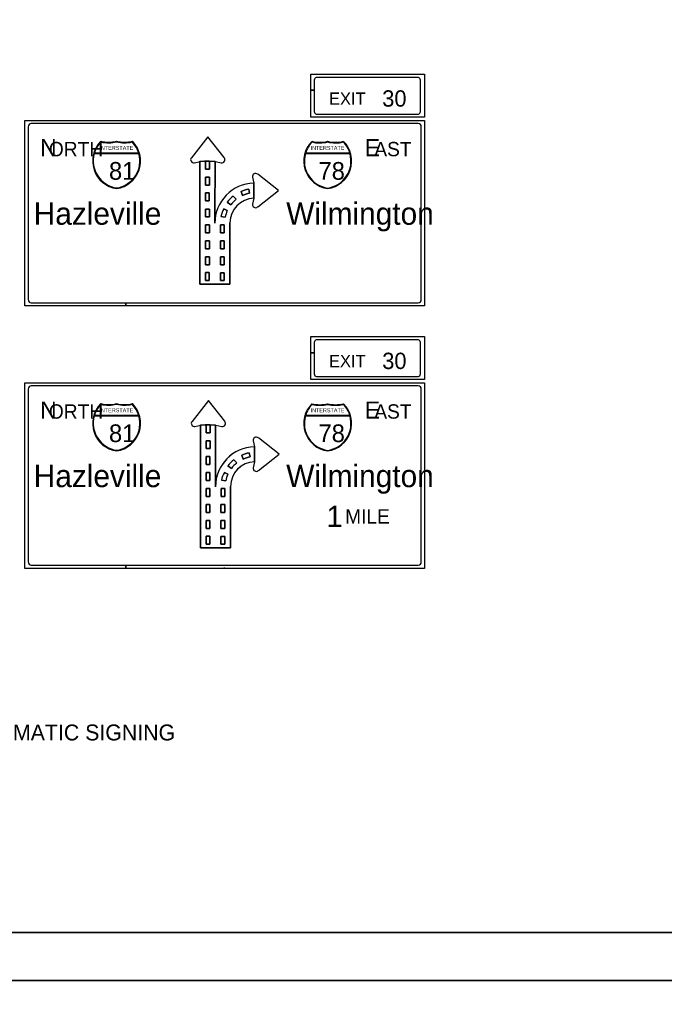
# Model space of a CAD drawing. Extents: x 644898 to 648326, y 298294 to 300670.
# Drawn here: x 645088 to 645290.3, y 298881 to 299190.1 of the extents above; entities that cross this region are included whole.
import ezdxf

# ---------------------------------------------------------------- set-up
doc = ezdxf.new("R2010")
doc.units = 0
for name, color, linetype in [('1', 7, 'Continuous'), ('2', 7, 'Continuous'), ('XCS-GRID-MIN', 7, 'Continuous')]:
    doc.layers.add(name, color=color, linetype=linetype)

msp = doc.modelspace()

# ---------------------------------------------------------------- linework, layer by layer
at = {"layer": '1'}
for p, q in [((645724.32, 298903.49), (644938.32, 298903.49)), ((644938.32, 298903.49), (645524.32, 298903.49))]:
    msp.add_line(p, q, dxfattribs=at)
at = {"layer": '2'}
for p, q in [((645179.44, 299167.95), (645179.44, 299173)), ((645179.44, 299173), (645215.07, 299173)), ((645213.19, 299172), (645181.07, 299172)), ((645215.07, 299173), (645215.07, 299159.5)), ((645180.44, 299171.25), (645180.44, 299167.95)), ((645213.82, 299161.25), (645213.82, 299171.25)), ((645180.44, 299167.95), (645179.44, 299167.95)), ((645179.44, 299159.5), (645179.44, 299167.95)), ((645179.44, 299167.95), (645180.44, 299167.95)), ((645180.44, 299167.95), (645180.44, 299161.25)), ((645215.07, 299159.5), (645179.44, 299159.5)), ((645181.07, 299160.5), (645213.19, 299160.5)), ((645089.69, 299158.5), (645089.69, 299158.5)), ((645089.69, 299100.25), (645089.69, 299158.5)), ((645089.69, 299158.5), (645215.07, 299158.5)), ((645090.69, 299156.5), (645090.69, 299102.25)), ((645213.07, 299157.5), (645091.69, 299157.5)), ((645214.07, 299102.25), (645214.07, 299156.5)), ((645215.07, 299158.5), (645215.07, 299158.5)), ((645215.07, 299158.5), (645215.07, 299100.25)), ((645147.07, 299153.34), (645141.92, 299146.79)), ((645152.2, 299146.84), (645147.07, 299153.34)), ((645113.57, 299151.75), (645113.57, 299151.75)), ((645118.44, 299151.75), (645118.44, 299151.75)), ((645123.32, 299151.75), (645123.32, 299151.75)), ((645179.82, 299151.75), (645179.82, 299151.75)), ((645184.69, 299151.75), (645184.69, 299151.75)), ((645189.57, 299151.75), (645189.57, 299151.75)), ((645101.94, 299149.5), (645101.94, 299149.5)), ((645101.94, 299149.5), (645101.94, 299149.5)), ((645101.94, 299149.5), (645101.94, 299149.5)), ((645101.94, 299149.5), (645101.94, 299149.5)), ((645101.94, 299149.5), (645101.94, 299149.5)), ((645101.94, 299149.5), (645101.94, 299149.5)), ((645111.44, 299148.12), (645125.44, 299148.12)), ((645125.44, 299148.25), (645111.57, 299148.25)), ((645191.69, 299148.25), (645177.69, 299148.25)), ((645177.69, 299148.12), (645191.69, 299148.12)), ((645202.82, 299149.5), (645202.82, 299149.5)), ((645118.44, 299144.5), (645118.44, 299144.5)), ((645142.85, 299145.2), (645144.7, 299145.59)), ((645144.58, 299107.11), (645144.59, 299145.7)), ((645144.59, 299145.7), (645149.34, 299145.62)), ((645144.7, 299145.59), (645146.81, 299145.71)), ((645147.58, 299145.67), (645146.34, 299145.67)), ((645146.34, 299145.67), (645146.34, 299143.17)), ((645146.81, 299145.71), (645147.97, 299145.71)), ((645147.58, 299143.17), (645147.58, 299145.67)), ((645147.97, 299145.71), (645149.45, 299145.59)), ((645149.45, 299145.59), (645151.29, 299145.2)), ((645152.22, 299146.79), (645152.2, 299146.84)), ((645184.69, 299144.5), (645184.69, 299144.5)), ((645147.58, 299143.17), (645146.34, 299143.17)), ((645146.34, 299143.17), (645147.58, 299143.17)), ((645169.27, 299136.47), (645162.77, 299141.59)), ((645147.57, 299140.72), (645146.34, 299140.72)), ((645146.34, 299140.72), (645146.34, 299138.22)), ((645146.34, 299138.22), (645147.57, 299138.22)), ((645147.57, 299138.22), (645147.57, 299140.72)), ((645161.14, 299140.72), (645161.52, 299138.84)), ((645161.54, 299138.84), (645161.53, 299134.09)), ((645147.55, 299135.74), (645146.32, 299135.74)), ((645146.32, 299135.74), (645146.32, 299133.25)), ((645147.55, 299133.25), (645147.55, 299135.74)), ((645155.99, 299133.76), (645155.05, 299134.76)), ((645160.14, 299135.64), (645159.9, 299136.92)), ((645161.5, 299136.74), (645161.51, 299135.84)), ((645161.51, 299135.84), (645161.52, 299134.09)), ((645162.77, 299131.34), (645169.27, 299136.47)), ((645146.32, 299133.25), (645147.55, 299133.25)), ((645153.19, 299132.84), (645154.3, 299132.04)), ((645154.3, 299132.04), (645154.3, 299132.04)), ((645161.52, 299134.09), (645161.14, 299132.22)), ((645147.56, 299130.68), (645146.33, 299130.68)), ((645146.33, 299130.68), (645146.33, 299128.19)), ((645147.56, 299128.19), (645147.56, 299130.68)), ((645153.18, 299130.18), (645152.08, 299130.76)), ((645146.33, 299128.19), (645147.56, 299128.19)), ((645147.57, 299125.68), (645146.34, 299125.68)), ((645146.34, 299125.68), (645146.34, 299123.18)), ((645147.57, 299123.18), (645147.57, 299125.68)), ((645152.25, 299125.68), (645151.02, 299125.68)), ((645151.02, 299125.68), (645151.02, 299123.18)), ((645151.17, 299128.33), (645152.5, 299128.16)), ((645152.25, 299123.18), (645152.25, 299125.68)), ((645154.03, 299126.34), (645154.02, 299107.11)), ((645146.34, 299123.18), (645147.57, 299123.18)), ((645151.02, 299123.18), (645152.25, 299123.18)), ((645147.56, 299120.69), (645146.33, 299120.69)), ((645146.33, 299120.69), (645146.33, 299118.2)), ((645147.56, 299118.2), (645147.56, 299120.69)), ((645152.25, 299120.67), (645151.02, 299120.67)), ((645151.02, 299120.67), (645151.02, 299118.18)), ((645152.25, 299118.18), (645152.25, 299120.67)), ((645146.33, 299118.2), (645147.56, 299118.2)), ((645151.02, 299118.18), (645152.25, 299118.18)), ((645147.56, 299115.7), (645146.33, 299115.7)), ((645146.33, 299115.7), (645146.33, 299113.21)), ((645146.33, 299113.21), (645147.56, 299113.21)), ((645147.56, 299113.21), (645147.56, 299115.7)), ((645152.24, 299115.69), (645151.01, 299115.69)), ((645151.01, 299115.69), (645151.01, 299113.19)), ((645151.01, 299113.19), (645152.24, 299113.19)), ((645152.24, 299113.19), (645152.24, 299115.69)), ((645147.55, 299110.72), (645146.32, 299110.72)), ((645146.32, 299110.72), (645146.32, 299108.22)), ((645147.55, 299108.22), (645147.55, 299110.72)), ((645152.24, 299110.7), (645151.01, 299110.7)), ((645151.01, 299110.7), (645151.01, 299108.2)), ((645152.24, 299108.2), (645152.24, 299110.7)), ((645154.03, 299107.11), (645144.58, 299107.11)), ((645146.32, 299108.22), (645147.55, 299108.22)), ((645151.01, 299108.2), (645152.24, 299108.2)), ((645091.69, 299101.25), (645121.33, 299101.25)), ((645121.33, 299101.25), (645121.33, 299100.25)), ((645121.33, 299100.25), (645121.33, 299101.25)), ((645121.33, 299101.25), (645213.07, 299101.25)), ((645121.33, 299100.25), (645089.69, 299100.25)), ((645215.07, 299100.25), (645121.33, 299100.25)), ((645152.32, 299100.25), (645152.32, 299100.5)), ((645179.44, 299085.58), (645179.44, 299090.62)), ((645179.44, 299090.62), (645215.07, 299090.62)), ((645180.44, 299088.87), (645180.44, 299085.58)), ((645213.19, 299089.62), (645181.07, 299089.62)), ((645213.82, 299078.87), (645213.82, 299088.87)), ((645215.07, 299090.62), (645215.07, 299077.12)), ((645180.44, 299085.58), (645179.44, 299085.58)), ((645179.44, 299077.12), (645179.44, 299085.58)), ((645179.44, 299085.58), (645180.44, 299085.58)), ((645180.44, 299085.58), (645180.44, 299078.87)), ((645089.69, 299076.12), (645089.69, 299076.12)), ((645089.69, 299017.87), (645089.69, 299076.12)), ((645089.69, 299076.12), (645215.07, 299076.12)), ((645215.07, 299077.12), (645179.44, 299077.12)), ((645181.07, 299078.12), (645213.19, 299078.12)), ((645215.07, 299076.12), (645215.07, 299076.12)), ((645215.07, 299076.12), (645215.07, 299017.87)), ((645090.69, 299074.12), (645090.69, 299019.87)), ((645213.07, 299075.12), (645091.69, 299075.12)), ((645214.07, 299019.87), (645214.07, 299074.12)), ((645147.27, 299070.57), (645142.12, 299064.01)), ((645152.39, 299064.07), (645147.27, 299070.57)), ((645101.94, 299067.12), (645101.94, 299067.12)), ((645101.94, 299067.12), (645101.94, 299067.12)), ((645101.94, 299067.12), (645101.94, 299067.12)), ((645101.94, 299067.12), (645101.94, 299067.12)), ((645101.94, 299067.12), (645101.94, 299067.12)), ((645101.94, 299067.12), (645101.94, 299067.12)), ((645113.57, 299069.37), (645113.57, 299069.37)), ((645118.44, 299069.37), (645118.44, 299069.37)), ((645123.32, 299069.37), (645123.32, 299069.37)), ((645179.82, 299069.37), (645179.82, 299069.37)), ((645184.69, 299069.37), (645184.69, 299069.37)), ((645189.57, 299069.37), (645189.57, 299069.37)), ((645202.82, 299067.12), (645202.82, 299067.12)), ((645111.44, 299065.75), (645125.44, 299065.75)), ((645125.44, 299065.87), (645111.57, 299065.87)), ((645152.42, 299064.01), (645152.39, 299064.07)), ((645191.69, 299065.87), (645177.69, 299065.87)), ((645177.69, 299065.75), (645191.69, 299065.75)), ((645118.44, 299062.12), (645118.44, 299062.12)), ((645143.05, 299062.42), (645144.89, 299062.82)), ((645144.78, 299024.33), (645144.78, 299062.92)), ((645144.78, 299062.92), (645149.53, 299062.84)), ((645144.89, 299062.82), (645147.01, 299062.94)), ((645147.77, 299062.89), (645146.54, 299062.89)), ((645146.54, 299062.89), (645146.54, 299060.4)), ((645147.01, 299062.94), (645148.16, 299062.94)), ((645147.77, 299060.4), (645147.77, 299062.89)), ((645148.16, 299062.94), (645149.64, 299062.82)), ((645149.64, 299062.82), (645151.49, 299062.42)), ((645184.69, 299062.12), (645184.69, 299062.12)), ((645147.77, 299057.94), (645146.53, 299057.94)), ((645146.53, 299057.94), (645146.53, 299055.45)), ((645147.78, 299060.4), (645146.54, 299060.4)), ((645146.54, 299060.4), (645147.77, 299060.4)), ((645147.77, 299055.45), (645147.77, 299057.94)), ((645161.34, 299057.94), (645161.71, 299056.07)), ((645169.46, 299053.69), (645162.96, 299058.82)), ((645146.53, 299055.45), (645147.77, 299055.45)), ((645161.73, 299056.06), (645161.73, 299051.31)), ((645147.74, 299052.97), (645146.51, 299052.97)), ((645146.51, 299052.97), (645146.51, 299050.47)), ((645147.74, 299050.47), (645147.74, 299052.97)), ((645156.18, 299050.98), (645155.25, 299051.98)), ((645160.33, 299052.87), (645160.1, 299054.15)), ((645161.71, 299051.32), (645161.34, 299049.44)), ((645161.69, 299053.97), (645161.71, 299053.07)), ((645161.71, 299053.07), (645161.71, 299051.32)), ((645162.96, 299048.57), (645169.46, 299053.69)), ((645146.51, 299050.47), (645147.74, 299050.47)), ((645153.39, 299050.07), (645154.5, 299049.26)), ((645154.5, 299049.26), (645154.49, 299049.26)), ((645147.75, 299047.91), (645146.52, 299047.91)), ((645146.52, 299047.91), (645146.52, 299045.41)), ((645146.52, 299045.41), (645147.75, 299045.41)), ((645147.75, 299045.41), (645147.75, 299047.91)), ((645151.37, 299045.55), (645152.7, 299045.38)), ((645153.37, 299047.41), (645152.27, 299047.98)), ((645147.76, 299042.9), (645146.53, 299042.9)), ((645146.53, 299042.9), (645146.53, 299040.41)), ((645147.76, 299040.41), (645147.76, 299042.9)), ((645152.45, 299042.91), (645151.22, 299042.91)), ((645151.22, 299042.91), (645151.22, 299040.4)), ((645152.45, 299040.4), (645152.45, 299042.91)), ((645154.23, 299043.57), (645154.21, 299024.33)), ((645146.53, 299040.41), (645147.76, 299040.41)), ((645151.22, 299040.4), (645152.45, 299040.4)), ((645147.75, 299037.92), (645146.52, 299037.92)), ((645146.52, 299037.92), (645146.52, 299035.42)), ((645147.75, 299035.42), (645147.75, 299037.92)), ((645152.45, 299037.9), (645151.21, 299037.9)), ((645151.21, 299037.9), (645151.21, 299035.4)), ((645152.45, 299035.4), (645152.45, 299037.9)), ((645146.52, 299035.42), (645147.75, 299035.42)), ((645147.76, 299032.93), (645146.53, 299032.93)), ((645146.53, 299032.93), (645146.53, 299030.43)), ((645147.76, 299030.43), (645147.76, 299032.93)), ((645152.43, 299032.91), (645151.2, 299032.91)), ((645151.2, 299032.91), (645151.2, 299030.41)), ((645151.21, 299035.4), (645152.45, 299035.4)), ((645152.43, 299030.41), (645152.43, 299032.91)), ((645146.53, 299030.43), (645147.76, 299030.43)), ((645151.2, 299030.41), (645152.43, 299030.41)), ((645147.75, 299027.94), (645146.52, 299027.94)), ((645146.52, 299027.94), (645146.52, 299025.45)), ((645147.75, 299025.45), (645147.75, 299027.94)), ((645152.44, 299027.92), (645151.21, 299027.92)), ((645151.21, 299027.92), (645151.21, 299025.43)), ((645152.44, 299025.43), (645152.44, 299027.92)), ((645154.23, 299024.33), (645144.78, 299024.33)), ((645146.52, 299025.45), (645147.75, 299025.45)), ((645151.21, 299025.43), (645152.44, 299025.43)), ((645121.33, 299017.87), (645089.69, 299017.87)), ((645091.69, 299018.87), (645121.33, 299018.87)), ((645121.33, 299018.87), (645121.33, 299017.87)), ((645121.33, 299017.87), (645121.33, 299018.87)), ((645121.33, 299018.87), (645213.07, 299018.87)), ((645215.07, 299017.87), (645121.33, 299017.87)), ((645152.32, 299017.87), (645152.32, 299018.12))]:
    msp.add_line(p, q, dxfattribs=at)
for points in [[(645149.28, 299126.27), (645149.27, 299128.85), (645149.34, 299145.6), (645149.09, 299145.62), (645147.58, 299145.65), (645147.58, 299143.17), (645147.58, 299143.17), (645146.34, 299143.17), (645146.34, 299145.67), (645146.42, 299145.67), (645146.07, 299145.67), (645144.7, 299145.59), (645144.59, 299145.57), (645144.58, 299107.11), (645154.02, 299107.11), (645154.03, 299126.34)], [(645149.34, 299145.62), (645149.27, 299128.85), (645149.28, 299126.27)], [(645146.34, 299138.22), (645146.34, 299140.72), (645147.57, 299140.72), (645147.57, 299138.22), (645146.34, 299138.22)], [(645161.52, 299138.84), (645161.54, 299137.11), (645161.5, 299136.77)], [(645161.52, 299134.09), (645161.52, 299134.09), (645161.51, 299135.84), (645161.5, 299136.74), (645161.5, 299136.77), (645161.53, 299137.1), (645161.53, 299137.11), (645161.53, 299137.18), (645161.52, 299138.84)], [(645146.32, 299133.25), (645146.32, 299135.74), (645147.55, 299135.74), (645147.55, 299133.25), (645146.32, 299133.25)], [(645155.05, 299134.76), (645155.99, 299133.76)], [(645159.9, 299136.92), (645159.23, 299136.8), (645158.6, 299136.62), (645158.11, 299136.44), (645157.51, 299136.19)], [(645160.14, 299135.64), (645159.63, 299135.55), (645159.29, 299135.46), (645158.71, 299135.28), (645157.99, 299134.95), (645157.51, 299136.19), (645158.11, 299136.44), (645158.6, 299136.62), (645159.23, 299136.8), (645159.9, 299136.92), (645160.14, 299135.64)], [(645157.51, 299136.19), (645157.99, 299134.95)], [(645157.99, 299134.95), (645158.71, 299135.28), (645159.29, 299135.46), (645159.63, 299135.55), (645160.14, 299135.64)], [(645154.3, 299132.04), (645153.19, 299132.84)], [(645154.3, 299132.04), (645154.3, 299132.04), (645154.3, 299132.04)], [(645146.33, 299128.19), (645146.33, 299130.68), (645147.56, 299130.68), (645147.56, 299128.19), (645146.33, 299128.19)], [(645152.08, 299130.76), (645153.18, 299130.18)], [(645146.34, 299123.18), (645146.34, 299125.68), (645147.57, 299125.68), (645147.57, 299123.18), (645146.34, 299123.18)], [(645151.02, 299123.18), (645151.02, 299125.68), (645152.25, 299125.68), (645152.25, 299123.18), (645151.02, 299123.18)], [(645152.5, 299128.16), (645151.17, 299128.33)], [(645146.33, 299118.2), (645146.33, 299120.69), (645147.56, 299120.69), (645147.56, 299118.2), (645146.33, 299118.2)], [(645151.02, 299118.18), (645151.02, 299120.67), (645152.25, 299120.67), (645152.25, 299118.18), (645151.02, 299118.18)], [(645146.33, 299113.21), (645146.33, 299115.7), (645147.56, 299115.7), (645147.56, 299113.21), (645146.33, 299113.21)], [(645151.01, 299113.19), (645151.01, 299115.69), (645152.24, 299115.69), (645152.24, 299113.19), (645151.01, 299113.19)], [(645146.32, 299108.22), (645146.32, 299110.72), (645147.55, 299110.72), (645147.55, 299108.22), (645146.32, 299108.22)], [(645151.01, 299108.2), (645151.01, 299110.7), (645152.24, 299110.7), (645152.24, 299108.2), (645151.01, 299108.2)], [(645149.48, 299043.49), (645149.47, 299046.07), (645149.53, 299062.83), (645149.29, 299062.85), (645147.77, 299062.87), (645147.77, 299060.4), (645147.77, 299060.4), (645146.54, 299060.4), (645146.54, 299062.89), (645146.62, 299062.89), (645146.27, 299062.9), (645144.89, 299062.82), (645144.78, 299062.79), (645144.78, 299024.33), (645154.21, 299024.33), (645154.23, 299043.57)], [(645149.53, 299062.84), (645149.47, 299046.07), (645149.48, 299043.49)], [(645146.53, 299055.45), (645146.53, 299057.94), (645147.77, 299057.94), (645147.77, 299055.45), (645146.53, 299055.45)], [(645161.71, 299056.06), (645161.73, 299054.33), (645161.69, 299053.99)], [(645161.71, 299051.31), (645161.71, 299051.32), (645161.71, 299053.07), (645161.69, 299053.97), (645161.69, 299053.99), (645161.73, 299054.33), (645161.73, 299054.33), (645161.73, 299054.4), (645161.71, 299056.06)], [(645146.51, 299050.47), (645146.51, 299052.97), (645147.74, 299052.97), (645147.74, 299050.47), (645146.51, 299050.47)], [(645155.25, 299051.98), (645156.18, 299050.98)], [(645160.1, 299054.15), (645159.43, 299054.02), (645158.8, 299053.84), (645158.31, 299053.66), (645157.71, 299053.42)], [(645160.33, 299052.87), (645159.83, 299052.77), (645159.49, 299052.68), (645158.9, 299052.5), (645158.18, 299052.17), (645157.71, 299053.42), (645158.31, 299053.66), (645158.8, 299053.84), (645159.43, 299054.02), (645160.1, 299054.15), (645160.33, 299052.87)], [(645157.71, 299053.42), (645158.18, 299052.17)], [(645158.18, 299052.17), (645158.9, 299052.5), (645159.49, 299052.68), (645159.83, 299052.77), (645160.33, 299052.87)], [(645154.49, 299049.26), (645153.39, 299050.07)], [(645154.49, 299049.26), (645154.5, 299049.26), (645154.49, 299049.26)], [(645146.52, 299045.41), (645146.52, 299047.91), (645147.75, 299047.91), (645147.75, 299045.41), (645146.52, 299045.41)], [(645152.7, 299045.38), (645151.37, 299045.55)], [(645152.27, 299047.98), (645153.37, 299047.41)], [(645146.53, 299040.41), (645146.53, 299042.9), (645147.76, 299042.9), (645147.76, 299040.41), (645146.53, 299040.41)], [(645151.22, 299040.4), (645151.22, 299042.91), (645152.45, 299042.91), (645152.45, 299040.4), (645151.22, 299040.4)], [(645146.52, 299035.42), (645146.52, 299037.92), (645147.75, 299037.92), (645147.75, 299035.42), (645146.52, 299035.42)], [(645151.21, 299035.4), (645151.21, 299037.9), (645152.45, 299037.9), (645152.45, 299035.4), (645151.21, 299035.4)], [(645146.53, 299030.43), (645146.53, 299032.93), (645147.76, 299032.93), (645147.76, 299030.43), (645146.53, 299030.43)], [(645151.2, 299030.41), (645151.2, 299032.91), (645152.43, 299032.91), (645152.43, 299030.41), (645151.2, 299030.41)], [(645146.52, 299025.45), (645146.52, 299027.94), (645147.75, 299027.94), (645147.75, 299025.45), (645146.52, 299025.45)], [(645151.21, 299025.43), (645151.21, 299027.92), (645152.44, 299027.92), (645152.44, 299025.43), (645151.21, 299025.43)]]:
    msp.add_lwpolyline(points, dxfattribs=at)
for centre, radius, start, end in [((645091.69, 299156.5), 1, 90, 180), ((645213.07, 299156.5), 1, 0, 90), ((645119.68, 299145.78), 8.74, 135, 261.8699), ((645119.68, 299145.78), 8.56, 135.6924, 163.2072), ((645115.97, 299161.69), 10.04, 255.75, 284.25), ((645115.97, 299161.69), 10.23, 256.3405, 283.989), ((645120.92, 299161.69), 10.04, 255.75, 284.25), ((645117.21, 299145.78), 8.74, 278.1301, 45), ((645120.92, 299161.69), 10.23, 256.011, 283.6595), ((645117.21, 299145.78), 8.56, 16.7928, 44.3076), ((645185.93, 299145.75), 8.74, 135, 261.8699), ((645185.93, 299145.75), 8.56, 135.6924, 163.2072), ((645182.22, 299161.67), 10.04, 255.75, 284.25), ((645182.22, 299161.67), 10.23, 256.3405, 283.989), ((645187.16, 299161.67), 10.04, 255.75, 284.25), ((645183.46, 299145.75), 8.74, 278.1301, 45), ((645187.16, 299161.67), 10.23, 256.011, 283.6595), ((645183.46, 299145.75), 8.56, 16.7928, 44.3076), ((645119.68, 299145.78), 8.56, 164.4869, 261.8699), ((645117.21, 299145.78), 8.56, 278.1301, 15.5131), ((645185.93, 299145.75), 8.56, 164.4869, 261.8699), ((645183.46, 299145.75), 8.56, 278.1301, 15.5131), ((645142.67, 299146.16), 0.978, 139.8521, 280.5176), ((645151.47, 299146.16), 0.978, 259.4824, 40.1479), ((645162.08, 299140.87), 0.978, 49.8521, 190.5176), ((645161.92, 299126.2), 12.64, 91.7568, 179.7007), ((645161.92, 299126.2), 12.64, 91.8348, 179.7007), ((645161.02, 299127.1), 9.7, 127.9348, 143.7218), ((645161.02, 299127.1), 9.7, 127.9348, 143.7218), ((645161.78, 299126.34), 7.75, 91.8546, 180), ((645161.78, 299126.34), 7.75, 91.9833, 180), ((645162.02, 299126.12), 9.73, 128.2973, 142.5233), ((645162.02, 299126.12), 9.73, 128.2973, 142.5233), ((645162.08, 299132.07), 0.978, 169.4824, 310.1479), ((645159.48, 299126.62), 8.48, 150.782, 168.3722), ((645159.48, 299126.62), 8.48, 150.782, 168.3722), ((645162.02, 299126.12), 9.73, 155.3334, 167.9041), ((645162.02, 299126.12), 9.73, 155.3334, 167.9041), ((645091.69, 299102.25), 1, 180, 270), ((645213.07, 299102.25), 1, 270, 360), ((645091.69, 299074.12), 1, 90, 180), ((645213.07, 299074.12), 1, 0, 90), ((645119.68, 299063.4), 8.74, 135, 261.8699), ((645119.68, 299063.4), 8.56, 135.6924, 163.2072), ((645115.97, 299079.32), 10.04, 255.75, 284.25), ((645115.97, 299079.32), 10.23, 256.3405, 283.989), ((645120.92, 299079.32), 10.04, 255.75, 284.25), ((645117.21, 299063.4), 8.74, 278.1301, 45), ((645120.92, 299079.32), 10.23, 256.011, 283.6595), ((645117.21, 299063.4), 8.56, 16.7928, 44.3076), ((645185.93, 299063.37), 8.74, 135, 261.8699), ((645185.93, 299063.37), 8.56, 135.6924, 163.2072), ((645182.22, 299079.29), 10.04, 255.75, 284.25), ((645182.22, 299079.29), 10.23, 256.3405, 283.989), ((645187.16, 299079.29), 10.04, 255.75, 284.25), ((645183.46, 299063.37), 8.74, 278.1301, 45), ((645187.16, 299079.29), 10.23, 256.011, 283.6595), ((645183.46, 299063.37), 8.56, 16.7928, 44.3076), ((645119.68, 299063.4), 8.56, 164.4869, 261.8699), ((645117.21, 299063.4), 8.56, 278.1301, 15.5131), ((645142.87, 299063.38), 0.978, 139.8521, 280.5176), ((645151.67, 299063.38), 0.978, 259.4824, 40.1479), ((645185.93, 299063.37), 8.56, 164.4869, 261.8699), ((645183.46, 299063.37), 8.56, 278.1301, 15.5131), ((645162.28, 299058.09), 0.978, 49.8521, 190.5176), ((645162.12, 299043.43), 12.64, 91.7568, 179.7007), ((645162.12, 299043.43), 12.64, 91.8348, 179.7007), ((645161.21, 299044.33), 9.7, 127.9348, 143.7218), ((645161.21, 299044.33), 9.7, 127.9348, 143.7218), ((645161.98, 299043.57), 7.75, 91.8546, 180), ((645161.98, 299043.57), 7.75, 91.9833, 180), ((645162.21, 299043.35), 9.73, 128.2973, 142.5233), ((645162.21, 299043.35), 9.73, 128.2973, 142.5233), ((645162.28, 299049.29), 0.978, 169.4824, 310.1479), ((645159.67, 299043.84), 8.48, 150.782, 168.3722), ((645159.67, 299043.84), 8.48, 150.782, 168.3722), ((645162.21, 299043.35), 9.73, 155.3334, 167.9041), ((645162.21, 299043.35), 9.73, 155.3334, 167.9041), ((645091.69, 299019.87), 1, 180, 270), ((645213.07, 299019.87), 1, 270, 360)]:
    msp.add_arc(centre, radius, start, end, dxfattribs=at)
for centre, major_axis, start_param, end_param in [((645181.12, 299171.15), (0, -0.792), 3.141593, 4.712389), ((645213.15, 299171.15), (0, 0.792), 4.712389, 6.283185), ((645181.12, 299161.3), (0, -0.792), 4.712389, 6.283185), ((645213.15, 299161.3), (0, 0.792), 3.141593, 4.712389), ((645181.12, 299088.78), (0, -0.792), 3.141593, 4.712389), ((645213.15, 299088.78), (0, 0.792), 4.712389, 6.283185), ((645181.12, 299078.92), (0, -0.792), 4.712389, 6.283185), ((645213.15, 299078.92), (0, 0.792), 3.141593, 4.712389)]:
    msp.add_ellipse(centre, major_axis=major_axis, ratio=0.827467, start_param=start_param, end_param=end_param, dxfattribs=at)
at = {"layer": 'XCS-GRID-MIN'}
for points in [[(644898.32, 299482.49), (645739.32, 299482.49), (645739.32, 298888.49), (644898.32, 298888.49)], [(644898.32, 298888.49), (645739.32, 298888.49), (645739.32, 298294.49), (644898.32, 298294.49)]]:
    msp.add_lwpolyline(points, close=True, dxfattribs=at)

# ---------------------------------------------------------------- texts
at = {"layer": '2'}
for s, height, p in [('EXIT', 3.875, (645185.09, 299163.4)), ('30', 5.125, (645201.81, 299162.83)), ('N', 5.38, (645094.44, 299147.25)), ('ORTH', 4.5, (645097.19, 299147.25)), ('INTERSTATE', 1.236, (645113.07, 299149.25)), ('INTERSTATE', 1.236, (645179.32, 299149.25)), ('E', 5.38, (645196.32, 299147.25)), ('AST', 4.5, (645199.32, 299147.25)), ('81', 5.563, (645116.07, 299139.87)), ('78', 5.563, (645181.82, 299139.87)), ('Hazleville', 7, (645092.44, 299125.75)), ('Wilmington', 7, (645171.69, 299125.75)), ('30', 5.125, (645201.81, 299080.45)), ('EXIT', 3.875, (645185.09, 299081.02)), ('N', 5.38, (645094.44, 299064.87)), ('E', 5.38, (645196.32, 299064.87)), ('ORTH', 4.5, (645097.19, 299064.87)), ('INTERSTATE', 1.236, (645113.07, 299066.87)), ('INTERSTATE', 1.236, (645179.32, 299066.87)), ('AST', 4.5, (645199.32, 299064.87)), ('81', 5.563, (645116.07, 299057.5)), ('78', 5.563, (645181.82, 299057.5)), ('Hazleville', 7, (645092.44, 299043.37)), ('Wilmington', 7, (645171.69, 299043.37)), ('1', 6.75, (645184.35, 299030.81)), ('MILE', 4.5, (645190.16, 299031.94)), ('DIAGRAMMATIC SIGNING', 5, (645054.73, 298963.84))]:
    msp.add_text(s, height=height, dxfattribs=at).set_placement(p)

doc.saveas('drawing.dxf')
